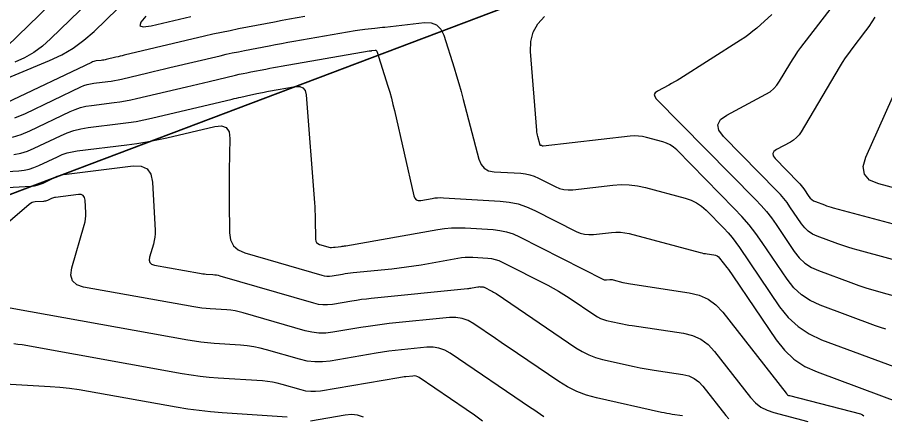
# Model space of a CAD drawing. Extents: x 1354696 to 1366163, y 660729 to 670380.
# Drawn here: x 1360995.6 to 1361106.6, y 664483.3 to 664534.2 of the extents above; entities that cross this region are included whole.
import ezdxf

# ---------------------------------------------------------------- set-up
doc = ezdxf.new("R2010")
doc.units = 0
doc.layers.add('R_Contours', color=7, linetype='Continuous')
doc.layers.add('R_Erosion', color=7, linetype='Continuous')

msp = doc.modelspace()

# ---------------------------------------------------------------- linework, layer by layer
at = {"layer": 'R_Contours'}
for points in [[(1360990.84, 664525.03), (1360999.69, 664528.66), (1361001.25, 664529.39), (1361002.72, 664530.26), (1361004.1, 664531.26), (1361005.39, 664532.4), (1361022.07, 664548.59)], [(1361012.31, 664543.57), (1360999.81, 664531.43), (1360998.78, 664530.52), (1360997.68, 664529.72), (1360996.51, 664529.03), (1360995.26, 664528.45)], [(1361002.55, 664538.55), (1360994.23, 664530.47)], [(1361110.6, 664502.44), (1361103.22, 664504.41), (1361102.55, 664504.59), (1361101.89, 664504.79), (1361101.24, 664505.01), (1361100.59, 664505.24), (1361097.95, 664506.22), (1361097.36, 664506.49), (1361096.83, 664506.84), (1361096.37, 664507.27), (1361095.96, 664507.78), (1361094.48, 664509.97), (1361094.1, 664510.51), (1361093.69, 664511.03), (1361093.26, 664511.53), (1361092.81, 664512.01), (1361085.96, 664518.96), (1361085.37, 664519.75), (1361085.25, 664520.47), (1361085.58, 664521.12), (1361086.38, 664521.69), (1361091.4, 664524.36), (1361091.93, 664524.69), (1361092.4, 664525.08), (1361092.81, 664525.53), (1361093.16, 664526.04), (1361094.46, 664528.22), (1361094.79, 664528.76), (1361095.13, 664529.29), (1361095.5, 664529.81), (1361095.87, 664530.32), (1361101.64, 664537.84)], [(1361032.37, 664534.3), (1361031.4, 664534.13), (1361030.43, 664533.95), (1361029.46, 664533.77), (1361028.5, 664533.59), (1361023.89, 664532.71), (1361022.8, 664532.49), (1361021.71, 664532.27), (1361020.62, 664532.03), (1361019.54, 664531.78), (1361009.24, 664529.35), (1361008.98, 664529.29), (1361008.72, 664529.22), (1361008.46, 664529.16), (1361008.2, 664529.1), (1361006.96, 664528.81), (1361006.8, 664528.77), (1361006.64, 664528.74), (1361006.48, 664528.72), (1361006.32, 664528.69), (1361005.67, 664528.62), (1361005.51, 664528.59), (1361005.35, 664528.55), (1361005.2, 664528.5), (1361005.05, 664528.43), (1360994.11, 664523.2)], [(1361012.03, 664534.34), (1361011.37, 664533.58), (1361011.26, 664533.13), (1361011.7, 664532.97), (1361012.7, 664533.12), (1361017.78, 664534.32)], [(1361106.76, 664494.31), (1361106.09, 664494.53), (1361105.42, 664494.77), (1361098.34, 664497.39), (1361097.08, 664497.97), (1361095.95, 664498.72), (1361094.96, 664499.63), (1361094.1, 664500.72), (1361090.92, 664505.41), (1361090.1, 664506.56), (1361089.24, 664507.67), (1361088.32, 664508.74), (1361087.35, 664509.77), (1361079.98, 664517.25), (1361079.58, 664517.6), (1361079.15, 664517.89), (1361078.69, 664518.12), (1361078.19, 664518.29), (1361076.11, 664518.84), (1361075.59, 664518.95), (1361075.07, 664519.02), (1361074.54, 664519.03), (1361074.01, 664518.99), (1361062.89, 664517.73), (1361062.87, 664517.72), (1361062.85, 664517.73), (1361062.83, 664517.73), (1361062.81, 664517.74), (1361062.74, 664517.77), (1361062.73, 664517.78), (1361062.71, 664517.79), (1361062.69, 664517.79), (1361062.67, 664517.79), (1361062.56, 664517.8), (1361062.53, 664517.81), (1361062.51, 664517.82), (1361062.5, 664517.83), (1361062.49, 664517.85), (1361062.21, 664518.95), (1361062.16, 664519.14), (1361062.12, 664519.33), (1361062.09, 664519.52), (1361062.07, 664519.72), (1361061.26, 664529.82), (1361061.29, 664531.11), (1361061.6, 664532.29), (1361062.2, 664533.36), (1361063.07, 664534.31)], [(1361092.17, 664534.56), (1361090.23, 664532.83), (1361089.74, 664532.41), (1361089.23, 664532.01), (1361088.7, 664531.63), (1361088.16, 664531.27), (1361080.38, 664526.35), (1361080.03, 664526.14), (1361079.68, 664525.93), (1361079.32, 664525.73), (1361078.96, 664525.53), (1361077.51, 664524.76), (1361077.23, 664524.56), (1361077.11, 664524.33), (1361077.16, 664524.07), (1361077.36, 664523.79), (1361090.08, 664510.89), (1361090.79, 664510.14), (1361091.46, 664509.35), (1361092.1, 664508.54), (1361092.7, 664507.69), (1361095.03, 664504.25), (1361095.66, 664503.45), (1361096.39, 664502.78), (1361097.22, 664502.23), (1361098.14, 664501.81), (1361102.29, 664500.27), (1361103.3, 664499.91), (1361104.33, 664499.57), (1361105.37, 664499.25), (1361106.41, 664498.96), (1361110.64, 664497.84)], [(1361105.35, 664534.23), (1361104.97, 664533.62), (1361104.57, 664533.02), (1361104.15, 664532.45), (1361102.4, 664530.16), (1361101.97, 664529.59), (1361101.56, 664529), (1361101.17, 664528.4), (1361100.79, 664527.79), (1361095.92, 664519.57), (1361095.64, 664519.17), (1361095.32, 664518.81), (1361094.94, 664518.51), (1361094.53, 664518.25), (1361092.76, 664517.31), (1361092.42, 664517.06), (1361092.27, 664516.78), (1361092.33, 664516.47), (1361092.58, 664516.13), (1361095.53, 664513.13), (1361095.73, 664512.92), (1361095.92, 664512.71), (1361096.09, 664512.48), (1361096.26, 664512.25), (1361096.9, 664511.3), (1361097.07, 664511.08), (1361097.27, 664510.9), (1361097.5, 664510.75), (1361097.75, 664510.63), (1361098.89, 664510.21), (1361099.17, 664510.11), (1361099.46, 664510.02), (1361099.74, 664509.93), (1361100.03, 664509.85), (1361112.19, 664506.61)], [(1360995.27, 664521.33), (1360996.6, 664521.9), (1361003.68, 664525.29), (1361004.09, 664525.46), (1361004.51, 664525.6), (1361004.94, 664525.71), (1361005.37, 664525.78), (1361007.14, 664525.99), (1361007.58, 664526.05), (1361008.02, 664526.13), (1361008.46, 664526.21), (1361008.89, 664526.31), (1361012.28, 664527.1), (1361012.98, 664527.27), (1361013.69, 664527.44), (1361014.4, 664527.61), (1361015.11, 664527.77), (1361021.52, 664529.29), (1361022.31, 664529.47), (1361023.09, 664529.64), (1361023.88, 664529.8), (1361024.67, 664529.96), (1361027.82, 664530.56), (1361028.61, 664530.71), (1361029.4, 664530.86), (1361030.19, 664531), (1361030.98, 664531.14), (1361038.8, 664532.5), (1361039.12, 664532.55), (1361039.43, 664532.6), (1361039.75, 664532.64), (1361040.07, 664532.68), (1361041.34, 664532.82), (1361041.66, 664532.85), (1361041.98, 664532.89), (1361042.3, 664532.92), (1361042.62, 664532.96), (1361047.68, 664533.52), (1361048.55, 664533.5), (1361049.25, 664533.23), (1361049.79, 664532.69), (1361050.16, 664531.91), (1361051.48, 664527.73), (1361051.79, 664526.73), (1361052.09, 664525.72), (1361052.37, 664524.71), (1361052.64, 664523.7), (1361054.66, 664516.04), (1361054.93, 664515.38), (1361055.34, 664514.89), (1361055.9, 664514.58), (1361056.6, 664514.45), (1361060.03, 664514.25), (1361060.62, 664514.18), (1361061.19, 664514.06), (1361061.75, 664513.88), (1361062.29, 664513.64), (1361064.43, 664512.56), (1361064.97, 664512.33), (1361065.53, 664512.18), (1361066.1, 664512.12), (1361066.69, 664512.15), (1361071.82, 664512.74), (1361072.87, 664512.81), (1361073.91, 664512.78), (1361074.95, 664512.65), (1361075.98, 664512.43), (1361081.08, 664511.08), (1361081.83, 664510.83), (1361082.53, 664510.48), (1361083.17, 664510.05), (1361083.76, 664509.53), (1361086.01, 664507.24), (1361086.56, 664506.66), (1361087.08, 664506.05), (1361087.57, 664505.42), (1361088.04, 664504.77), (1361093.16, 664497.19), (1361094.25, 664495.82), (1361095.51, 664494.65), (1361096.94, 664493.71), (1361098.53, 664492.98), (1361108.57, 664489.26)], [(1360994.96, 664518.87), (1360996.08, 664519.21), (1360997.17, 664519.67), (1361002.32, 664522.14), (1361002.98, 664522.42), (1361003.66, 664522.65), (1361004.36, 664522.83), (1361005.07, 664522.94), (1361007.96, 664523.29), (1361008.68, 664523.39), (1361009.4, 664523.51), (1361010.11, 664523.65), (1361010.83, 664523.8), (1361017.21, 664525.31), (1361017.94, 664525.48), (1361018.66, 664525.65), (1361019.39, 664525.82), (1361020.11, 664525.99), (1361023.5, 664526.8), (1361023.99, 664526.91), (1361024.47, 664527.01), (1361024.96, 664527.11), (1361025.45, 664527.21), (1361027.4, 664527.58), (1361027.89, 664527.68), (1361028.37, 664527.77), (1361028.86, 664527.85), (1361029.35, 664527.94), (1361040.63, 664529.9), (1361040.66, 664529.91), (1361040.68, 664529.91), (1361040.71, 664529.91), (1361040.74, 664529.92), (1361040.85, 664529.93), (1361040.9, 664529.93), (1361040.96, 664529.94), (1361041.39, 664529.99), (1361041.46, 664529.99), (1361041.52, 664529.96), (1361041.57, 664529.92), (1361041.6, 664529.85), (1361043.01, 664525.39), (1361043.24, 664524.62), (1361043.46, 664523.85), (1361043.66, 664523.07), (1361043.85, 664522.29), (1361046.34, 664511.38), (1361046.45, 664511.07), (1361046.64, 664510.88), (1361046.89, 664510.78), (1361047.22, 664510.79), (1361048.66, 664511.05), (1361049.02, 664511.1), (1361049.38, 664511.13), (1361049.74, 664511.14), (1361050.11, 664511.13), (1361057.38, 664510.7), (1361058.54, 664510.58), (1361059.67, 664510.33), (1361060.77, 664509.98), (1361061.84, 664509.5), (1361067.1, 664506.83), (1361067.63, 664506.61), (1361068.18, 664506.47), (1361068.73, 664506.41), (1361069.31, 664506.44), (1361071.62, 664506.7), (1361072.2, 664506.74), (1361072.78, 664506.73), (1361073.35, 664506.66), (1361073.91, 664506.54), (1361083, 664504.13), (1361083.21, 664504.07), (1361083.43, 664504.02), (1361083.65, 664503.98), (1361083.87, 664503.95), (1361084.74, 664503.82), (1361084.95, 664503.77), (1361085.14, 664503.68), (1361085.31, 664503.56), (1361085.46, 664503.4), (1361086.39, 664502.21), (1361086.59, 664501.95), (1361086.79, 664501.69), (1361086.98, 664501.42), (1361087.16, 664501.15), (1361092.7, 664492.98), (1361093.76, 664491.63), (1361094.99, 664490.49), (1361096.39, 664489.57), (1361097.95, 664488.85), (1361108.72, 664484.87)], [(1360995.12, 664516.64), (1360996.02, 664516.82), (1360996.89, 664517.1), (1360997.74, 664517.45), (1361001.09, 664519.06), (1361001.94, 664519.43), (1361002.81, 664519.72), (1361003.7, 664519.94), (1361004.62, 664520.09), (1361008.79, 664520.6), (1361009.79, 664520.73), (1361010.78, 664520.89), (1361011.77, 664521.08), (1361012.76, 664521.3), (1361023.08, 664523.73), (1361023.35, 664523.8), (1361023.63, 664523.87), (1361023.91, 664523.93), (1361024.19, 664524), (1361025.48, 664524.3), (1361025.67, 664524.35), (1361025.85, 664524.39), (1361026.04, 664524.43), (1361026.23, 664524.46), (1361026.97, 664524.6), (1361027.16, 664524.64), (1361027.35, 664524.67), (1361027.53, 664524.71), (1361027.72, 664524.74), (1361031.16, 664525.34), (1361031.72, 664525.36), (1361032.14, 664525.18), (1361032.41, 664524.82), (1361032.53, 664524.27), (1361033.61, 664510.49), (1361033.65, 664509.98), (1361033.67, 664509.46), (1361033.69, 664508.94), (1361033.71, 664508.42), (1361033.74, 664505.82), (1361033.77, 664505.59), (1361033.87, 664505.4), (1361034.02, 664505.26), (1361034.24, 664505.17), (1361035.61, 664504.77), (1361035.66, 664504.76), (1361035.71, 664504.75), (1361035.76, 664504.75), (1361035.81, 664504.76), (1361036.03, 664504.79), (1361036.08, 664504.8), (1361036.13, 664504.81), (1361036.19, 664504.82), (1361036.24, 664504.82), (1361037.02, 664504.9), (1361037.17, 664504.92), (1361037.32, 664504.94), (1361037.47, 664504.96), (1361037.62, 664504.98), (1361049.39, 664507.06), (1361050.27, 664507.19), (1361051.15, 664507.27), (1361052.03, 664507.29), (1361052.92, 664507.27), (1361056.47, 664507.06), (1361057.35, 664506.96), (1361058.2, 664506.78), (1361059.03, 664506.51), (1361059.84, 664506.15), (1361070.6, 664500.69), (1361070.7, 664500.65), (1361070.8, 664500.63), (1361070.9, 664500.62), (1361071.01, 664500.62), (1361071.43, 664500.67), (1361071.53, 664500.68), (1361071.64, 664500.68), (1361071.74, 664500.66), (1361071.85, 664500.64), (1361073.09, 664500.31), (1361073.34, 664500.25), (1361073.58, 664500.19), (1361073.83, 664500.15), (1361074.08, 664500.11), (1361081.57, 664498.99), (1361082.84, 664498.69), (1361083.99, 664498.17), (1361085.01, 664497.43), (1361085.9, 664496.48), (1361094.01, 664486.13), (1361094.02, 664486.11), (1361094.04, 664486.09), (1361094.05, 664486.07), (1361094.07, 664486.05), (1361094.12, 664485.96), (1361094.14, 664485.94), (1361094.16, 664485.93), (1361094.18, 664485.91), (1361094.2, 664485.9), (1361094.31, 664485.86), (1361094.33, 664485.85), (1361094.36, 664485.85), (1361094.39, 664485.84), (1361094.41, 664485.83), (1361103.5, 664483.48), (1361103.75, 664483.38), (1361103.93, 664483.23)], [(1361113.78, 664510.78), (1361105.85, 664512.9), (1361104.68, 664513.39), (1361104.02, 664514.13), (1361103.86, 664515.11), (1361104.21, 664516.32), (1361108.31, 664525.55)], [(1360990.33, 664514.25), (1360995.78, 664514.58), (1360996.44, 664514.65), (1360997.08, 664514.78), (1360997.7, 664514.98), (1360998.31, 664515.23), (1361000.71, 664516.38), (1361001.32, 664516.65), (1361001.94, 664516.86), (1361002.58, 664517.01), (1361003.23, 664517.12), (1361009.61, 664517.9), (1361010.89, 664518.07), (1361012.16, 664518.28), (1361013.43, 664518.52), (1361014.69, 664518.8), (1361020.85, 664520.25), (1361021.71, 664520.33), (1361022.31, 664520.09), (1361022.67, 664519.55), (1361022.78, 664518.69), (1361022.7, 664514.61), (1361022.69, 664513.61), (1361022.68, 664512.61), (1361022.68, 664511.62), (1361022.69, 664510.62), (1361022.74, 664506.63), (1361022.87, 664505.73), (1361023.24, 664505), (1361023.84, 664504.45), (1361024.68, 664504.08), (1361034.54, 664501.22), (1361034.86, 664501.14), (1361035.2, 664501.11), (1361035.53, 664501.11), (1361035.86, 664501.14), (1361037.21, 664501.37), (1361037.54, 664501.43), (1361037.88, 664501.48), (1361038.22, 664501.52), (1361038.56, 664501.56), (1361043.53, 664502.05), (1361044.47, 664502.16), (1361045.41, 664502.28), (1361046.34, 664502.42), (1361047.27, 664502.57), (1361051.96, 664503.4), (1361052.43, 664503.47), (1361052.91, 664503.51), (1361053.39, 664503.52), (1361053.87, 664503.51), (1361055.8, 664503.4), (1361056.27, 664503.34), (1361056.74, 664503.24), (1361057.19, 664503.1), (1361057.62, 664502.9), (1361063.47, 664499.94), (1361064.18, 664499.57), (1361064.87, 664499.18), (1361065.55, 664498.76), (1361066.22, 664498.32), (1361069.5, 664496.1), (1361069.85, 664495.88), (1361070.22, 664495.7), (1361070.6, 664495.56), (1361071, 664495.45), (1361072.62, 664495.09), (1361073.03, 664495), (1361073.44, 664494.92), (1361073.85, 664494.85), (1361074.26, 664494.78), (1361080.83, 664493.81), (1361082, 664493.53), (1361083.06, 664493.04), (1361084, 664492.36), (1361084.83, 664491.48), (1361089.44, 664485.59), (1361090.06, 664484.92), (1361090.76, 664484.37), (1361091.54, 664483.95), (1361092.41, 664483.65), (1361096.78, 664482.52)], [(1360994.26, 664512.43), (1360997.35, 664512.62), (1360997.75, 664512.66), (1360998.13, 664512.74), (1360998.51, 664512.86), (1360998.88, 664513.01), (1361000.33, 664513.71), (1361000.69, 664513.87), (1361001.07, 664513.99), (1361001.45, 664514.09), (1361001.85, 664514.15), (1361010.4, 664515.19), (1361011.43, 664515.17), (1361012.18, 664514.82), (1361012.66, 664514.13), (1361012.86, 664513.12), (1361013.2, 664506.95), (1361013.21, 664506.51), (1361013.17, 664506.07), (1361013.1, 664505.64), (1361013, 664505.21), (1361012.5, 664503.51), (1361012.44, 664503.13), (1361012.53, 664502.83), (1361012.76, 664502.62), (1361013.12, 664502.5), (1361018.89, 664501.47), (1361019.1, 664501.43), (1361019.32, 664501.41), (1361019.54, 664501.38), (1361019.75, 664501.36), (1361020.62, 664501.31), (1361020.84, 664501.29), (1361021.06, 664501.26), (1361021.27, 664501.21), (1361021.48, 664501.16), (1361033.47, 664497.67), (1361034.07, 664497.53), (1361034.68, 664497.46), (1361035.29, 664497.46), (1361035.91, 664497.53), (1361038.38, 664497.95), (1361039, 664498.05), (1361039.62, 664498.14), (1361040.25, 664498.22), (1361040.87, 664498.29), (1361053.2, 664499.52), (1361053.35, 664499.54), (1361053.5, 664499.56), (1361053.64, 664499.58), (1361053.79, 664499.61), (1361054.52, 664499.74), (1361054.6, 664499.75), (1361054.67, 664499.75), (1361054.75, 664499.76), (1361054.82, 664499.75), (1361055.12, 664499.74), (1361055.2, 664499.73), (1361055.27, 664499.71), (1361055.34, 664499.69), (1361055.41, 664499.66), (1361056.23, 664499.24), (1361056.39, 664499.16), (1361056.54, 664499.07), (1361056.7, 664498.98), (1361056.85, 664498.88), (1361067.07, 664491.94), (1361067.88, 664491.45), (1361068.72, 664491.04), (1361069.59, 664490.71), (1361070.5, 664490.46), (1361074.53, 664489.56), (1361075.3, 664489.4), (1361076.08, 664489.25), (1361076.86, 664489.11), (1361077.64, 664488.99), (1361080.78, 664488.52), (1361081.53, 664488.34), (1361082.2, 664488.03), (1361082.8, 664487.6), (1361083.33, 664487.04), (1361086.26, 664483.29), (1361086.66, 664482.86)], [(1361080.73, 664483.23), (1361079.39, 664483.43), (1361079.05, 664483.49), (1361078.71, 664483.54), (1361078.38, 664483.61), (1361078.05, 664483.68), (1361069.73, 664485.53), (1361068.44, 664485.88), (1361067.21, 664486.35), (1361066.02, 664486.93), (1361064.88, 664487.63), (1361059.6, 664491.21), (1361058.9, 664491.68), (1361058.2, 664492.16), (1361057.5, 664492.64), (1361056.79, 664493.11), (1361053.99, 664495.01), (1361053.27, 664495.42), (1361052.51, 664495.69), (1361051.72, 664495.81), (1361050.9, 664495.8), (1361043.19, 664495.03), (1361042.28, 664494.93), (1361041.37, 664494.81), (1361040.47, 664494.68), (1361039.56, 664494.54), (1361035.96, 664493.92), (1361035.06, 664493.82), (1361034.17, 664493.82), (1361033.28, 664493.92), (1361032.4, 664494.12), (1361024.48, 664496.43), (1361023.96, 664496.56), (1361023.44, 664496.67), (1361022.92, 664496.74), (1361022.39, 664496.79), (1361020.26, 664496.93), (1361019.73, 664496.98), (1361019.2, 664497.03), (1361018.67, 664497.1), (1361018.15, 664497.19), (1361004.06, 664499.71), (1361003.17, 664500.01), (1361002.62, 664500.52), (1361002.41, 664501.24), (1361002.54, 664502.17), (1361004.14, 664507.64), (1361004.24, 664508.03), (1361004.3, 664508.42), (1361004.33, 664508.82), (1361004.33, 664509.22), (1361004.24, 664510.83), (1361004.17, 664511.18), (1361004.01, 664511.41), (1361003.75, 664511.53), (1361003.39, 664511.54), (1361000.47, 664511.18), (1361000.33, 664511.16), (1361000.2, 664511.13), (1361000.07, 664511.09), (1360999.94, 664511.03), (1360999.45, 664510.79), (1360999.32, 664510.74), (1360999.19, 664510.7), (1360999.06, 664510.67), (1360998.93, 664510.66), (1360997.87, 664510.59), (1360997.65, 664510.56), (1360997.45, 664510.5), (1360997.26, 664510.41), (1360997.08, 664510.28), (1360988.21, 664502.69)], [(1361062.99, 664483.11), (1361062.56, 664483.4), (1361062.13, 664483.69), (1361061.7, 664483.99), (1361061.27, 664484.28), (1361050.97, 664491.25), (1361050.28, 664491.65), (1361049.55, 664491.9), (1361048.79, 664492.02), (1361047.99, 664492.01), (1361044.74, 664491.68), (1361043.92, 664491.6), (1361043.11, 664491.49), (1361042.31, 664491.38), (1361041.5, 664491.25), (1361035.64, 664490.24), (1361034.64, 664490.13), (1361033.65, 664490.13), (1361032.67, 664490.24), (1361031.69, 664490.47), (1361027.47, 664491.7), (1361026.65, 664491.91), (1361025.83, 664492.08), (1361024.99, 664492.2), (1361024.15, 664492.28), (1361020.77, 664492.5), (1361019.92, 664492.57), (1361019.08, 664492.66), (1361018.24, 664492.77), (1361017.41, 664492.91), (1360992.46, 664497.38)], [(1361055.13, 664482.55), (1361054.1, 664483.31), (1361053.04, 664484.05), (1361047.02, 664488.13), (1361046.83, 664488.23), (1361046.63, 664488.3), (1361046.42, 664488.34), (1361046.2, 664488.33), (1361045.3, 664488.24), (1361045.08, 664488.22), (1361044.86, 664488.19), (1361044.63, 664488.16), (1361044.41, 664488.12), (1361034.37, 664486.41), (1361033.75, 664486.34), (1361033.13, 664486.34), (1361032.51, 664486.41), (1361031.9, 664486.55), (1361029.46, 664487.26), (1361028.84, 664487.42), (1361028.22, 664487.55), (1361027.6, 664487.64), (1361026.97, 664487.7), (1361021.27, 664488.07), (1361020.12, 664488.16), (1361018.96, 664488.29), (1361017.81, 664488.44), (1361016.66, 664488.63), (1360996.19, 664492.3), (1360995.65, 664492.38), (1360995.11, 664492.46)], [(1361030.11, 664483.09), (1361021.78, 664483.64), (1361020.31, 664483.76), (1361018.84, 664483.91), (1361017.38, 664484.11), (1361015.92, 664484.35), (1361004.69, 664486.36), (1361003.47, 664486.56), (1361002.24, 664486.73), (1361001.01, 664486.86), (1360999.78, 664486.95), (1360993.99, 664487.31)], [(1361039.88, 664483.09), (1361039.13, 664483.32), (1361038.35, 664483.4), (1361037.54, 664483.33), (1361033.11, 664482.57)]]:
    msp.add_lwpolyline(points, dxfattribs=at)
at = {"layer": 'R_Erosion'}
for p, q in [((1361140.56, 664566.69), (1360952.92, 664495.81)), ((1360952.92, 664495.8), (1361140.56, 664566.68))]:
    msp.add_line(p, q, dxfattribs=at)

doc.saveas('drawing.dxf')
